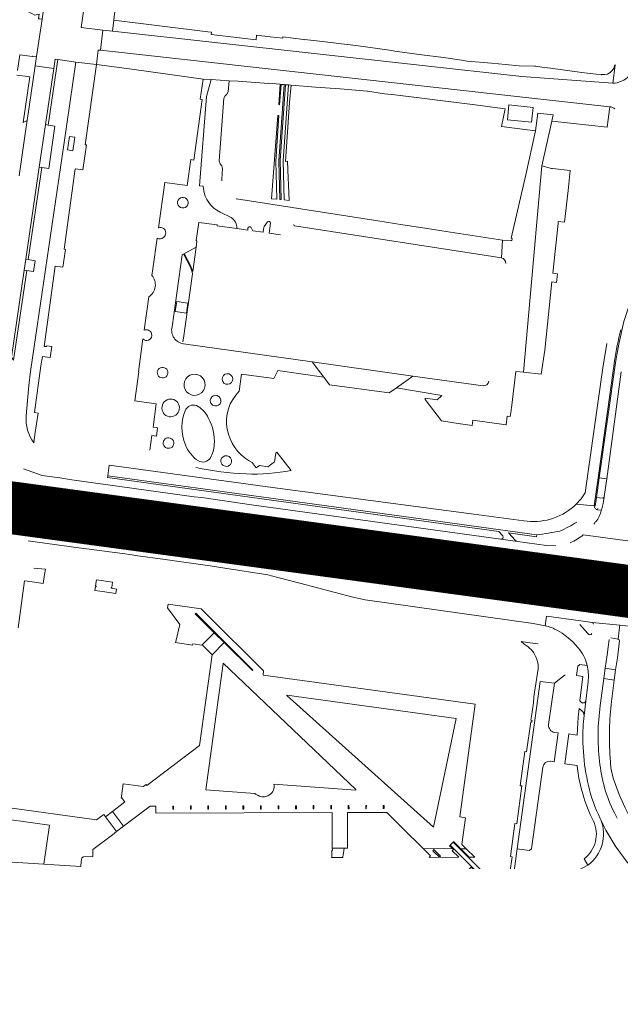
# Model space of a CAD drawing. Header units: metres. Extents: x 166325 to 190320, y 381923 to 404576.
# Tile 302 of 656: x 173780 to 173951, y 387516 to 387796. Entities that reach past the tile are written whole.
import ezdxf

# ---------------------------------------------------------------- set-up
doc = ezdxf.new("R2010")
doc.units = ezdxf.units.M
for name, color, linetype, lineweight in [('B-WE-VH-VERHARDING_ASFALT-GV', 8, 'Continuous', 18), ('B-WE-VH-VERHARDING_BETON-GV', 8, 'Continuous', 18), ('B-WE-VH-VERHARDING_BETONSTRAATSTEEN-GV', 8, 'Continuous', 18), ('B-WE-VH-VERHARDING_N-WEG', 8, 'Continuous', 18), ('B-WE-VH-VERHARDING_STRAATBAKSTEEN-GV', 8, 'Continuous', 18), ('X-XX-AL-TEKENBLAD-T50', 4, 'Continuous', 50)]:
    doc.layers.add(name, color=color, linetype=linetype, lineweight=lineweight)
doc.styles.add('NLCS-ISO-M500-T50', font='NLCS-ISO.ttf', dxfattribs={"height": 2.5})

msp = doc.modelspace()

# ---------------------------------------------------------------- linework, layer by layer
at = {"layer": 'B-WE-VH-VERHARDING_ASFALT-GV', "flags": 128}
for points in [[(173940.455, 387649.161), (173955.275, 387647.175), (173955.861, 387651.492), (173956.322, 387655.028), (173956.828, 387658.855), (173961.45, 387693.688), (173962.248, 387700.732), (173962.539, 387705.726), (173963.192, 387754.375), (173963.187, 387756.471), (173963.276, 387759.522), (173963.276, 387761.987)], [(173947.178, 387703.695), (173946.036, 387696.796), (173941.004, 387661.116)], [(173938.454, 387657.959), (173943.603, 387657.46), (173944.671, 387665.461), (173947.419, 387685.023), (173949.372, 387698.663)], [(173951.222, 387695.64), (173947.125, 387665.113), (173946.417, 387660.145), (173946.386, 387659.931), (173946.127, 387658.109), (173945.628, 387656.186)], [(173805.378, 387669.042), (173804.961, 387666.032), (173853.475, 387659.393), (173927.182, 387649.184)], [(173924.439, 387653.075), (173923.505, 387653.198), (173909.238, 387655.078), (173851.852, 387662.64), (173805.378, 387669.042)], [(173759.028, 387667.885), (173755.809, 387668.055), (173753.978, 387668.165), (173753.459, 387661.072), (173755.259, 387660.947), (173759.257, 387660.669), (173759.713, 387660.129), (173759.677, 387659.659), (173759.145, 387659.199), (173779.374, 387656.486), (173779.76, 387659.348), (173843.748, 387651.003), (173852.627, 387649.845), (173928.351, 387639.339), (173931.708, 387638.858), (173935.223, 387638.354), (173937.046, 387638.12), (173952.713, 387635.942), (174129.088, 387611.416)], [(173932.62, 387646.097), (173929.938, 387646.152), (173921.712, 387647.308), (173916.984, 387647.972), (173845.861, 387657.776), (173831.732, 387659.792), (173829.546, 387660.039), (173794.731, 387664.891), (173791.27, 387665.392), (173789.799, 387665.605), (173786.201, 387666.104), (173780.954, 387668.034)], [(173943.603, 387657.46), (173938.454, 387657.959)], [(173977.335, 387627.499), (173973.805, 387628.01), (173969.9, 387628.542), (173952.001, 387631.033), (173811.175, 387650.628), (173789.837, 387653.598), (173789.041, 387653.709), (173788.096, 387653.841), (173784.966, 387654.276), (173777.009, 387655.384)], [(173945.628, 387656.186), (173944.547, 387656.35)], [(173944.066, 387652.898), (173943.959, 387652.968), (173943.772, 387652.64), (173943.476, 387652.242)], [(173943.772, 387652.64), (173943.959, 387652.968), (173944.066, 387652.898)], [(173811.175, 387650.628), (173952.001, 387631.033), (173952.713, 387635.942), (173937.046, 387638.12)], [(173936.917, 387636.677), (173935.016, 387636.868), (173931.494, 387637.379), (173928.18, 387637.871), (173853.163, 387648.305), (173844.167, 387649.468), (173840.174, 387649.761), (173821.109, 387650.051), (173816.136, 387650.235), (173811.175, 387650.628)], [(173955.275, 387647.175), (173940.455, 387649.161)], [(173782.236, 387647.476), (173784.243, 387647.205), (173787.641, 387646.746), (173791.889, 387646.172), (173796.659, 387645.527), (173809.123, 387643.843), (173811.916, 387643.465), (173812.87, 387643.331), (173821.289, 387642.144), (173833.381, 387640.439), (173834.139, 387640.332), (173838.324, 387639.685), (173850.517, 387637.802), (173853.441, 387637.036), (173859.672, 387635.403), (173874.745, 387631.453), (173878.301, 387630.703), (173926.14, 387623.983), (173929.572, 387623.315), (173929.969, 387626.047), (173939.768, 387624.685), (173943.033, 387624.204), (173950.903, 387623.467), (173957.731, 387622.704)], [(173937.485, 387637.53), (173937.434, 387637.107)], [(173939.768, 387624.685), (173929.969, 387626.047), (173929.572, 387623.315)], [(173942.363, 387620.765), (173942.034, 387620.865), (173941.748, 387621.058), (173939.473, 387623.7)], [(173948.328, 387619.83), (173950.426, 387619.483), (173950.816, 387622.864), (173950.903, 387623.467), (173943.033, 387624.204)], [(173957.731, 387622.704), (173950.903, 387623.467), (173950.816, 387622.864), (173950.426, 387619.483)], [(173933.14, 387621.913), (173934.464, 387621.176), (173935.698, 387620.296), (173937.451, 387618.774), (173939.01, 387617.054)], [(173945.294, 387600.581), (173946.332, 387608.274), (173946.726, 387611.19), (173947.257, 387615.038), (173947.809, 387619.356)], [(173950.803, 387619.008), (173950.168, 387614.127), (173949.68, 387610.762), (173949.303, 387607.849), (173948.514, 387601.749)], [(173941.559, 387611.986), (173941.821, 387610.437), (173941.933, 387608.87), (173941.853, 387607.357), (173941.649, 387605.812), (173941.169, 387601.807), (173940.682, 387597.737), (173940.46, 387595.15), (173940.353, 387592.555), (173940.36, 387589.958), (173940.482, 387587.364)], [(173948.111, 387585.807), (173948.356, 387582.805), (173948.967, 387579.875), (173950.71, 387575.234), (173952.43, 387571.465), (173953.259, 387569.744)], [(173945.297, 387568.433), (173945.458, 387568.078)], [(173950.101, 387568.508), (173949.338, 387569.992)]]:
    msp.add_lwpolyline(points, dxfattribs=at)
at = {"layer": 'B-WE-VH-VERHARDING_ASFALT-GV'}
for points in [[(173940.236, 387659.999, -0.0392443), (173938.454, 387657.959)], [(173941.004, 387661.116, -0.0196429), (173940.236, 387659.999)], [(173938.454, 387657.959, -0.2232513), (173924.439, 387653.075)], [(173944.547, 387656.35, -0.4229605), (173943.603, 387657.46)], [(173945.628, 387656.186, -0.0955608), (173944.066, 387652.898)], [(173933.805, 387650.282, 0.0408345), (173938.627, 387652.855)], [(173927.182, 387649.184, 0.009918), (173933.805, 387650.282)], [(173940.455, 387649.161, -0.0637148), (173936.754, 387646.943)], [(173943.033, 387624.204, -0.3274143), (173943.324, 387623.725)], [(173929.572, 387623.315, -0.0901965), (173933.14, 387621.913)], [(173942.916, 387621.098, -0.3965561), (173942.363, 387620.765)], [(173950.426, 387619.483, -0.3295301), (173950.803, 387619.008)], [(173939.01, 387617.054, -0.1256601), (173941.559, 387611.986)], [(173948.514, 387601.749, 0.0477909), (173948.111, 387585.807)], [(173945.092, 387584.732, -0.0640803), (173945.294, 387600.581)], [(173940.482, 387587.364, 0.0409377), (173941.937, 387577.815)], [(173949.338, 387569.992, -0.0937317), (173945.092, 387584.732)]]:
    msp.add_lwpolyline(points, format="xyb", dxfattribs=at)
at = {"layer": 'B-WE-VH-VERHARDING_ASFALT-GV', "flags": 128}
msp.add_lwpolyline([(173779.374, 387656.486), (173785.133, 387655.684), (173788.299, 387655.242), (173790.012, 387655.004), (173809.448, 387652.295), (173813.418, 387651.897), (173817.402, 387651.665), (173837.689, 387651.305), (173843.748, 387651.003), (173779.76, 387659.348)], close=True, dxfattribs=at)
at = {"layer": 'B-WE-VH-VERHARDING_BETON-GV', "flags": 128}
for points in [[(173806.324, 387635.728), (173801.749, 387636.355), (173801.675, 387635.888), (173801.47, 387634.588), (173801.692, 387634.557), (173801.653, 387634.358), (173801.399, 387634.393), (173801.262, 387633.323), (173803.407, 387633.049), (173807.225, 387632.523), (173807.381, 387633.767), (173805.885, 387633.996), (173805.91, 387634.203), (173806.13, 387634.171)], [(173806.244, 387570.418), (173804.265, 387568.919), (173807.428, 387564.674), (173809.432, 387566.195)], [(173872.226, 387559.311), (173872.33, 387559.953), (173868.938, 387559.976), (173868.94, 387559.309), (173868.775, 387559.309), (173868.76, 387557.545), (173868.711, 387557.315), (173871.89, 387557.289), (173871.946, 387557.576), (173872.006, 387557.946)]]:
    msp.add_lwpolyline(points, close=True, dxfattribs=at)
at = {"layer": 'B-WE-VH-VERHARDING_BETONSTRAATSTEEN-GV', "flags": 128}
for points in [[(173837.407, 387750.015), (173837.442, 387750.507), (173837.659, 387753.506), (173837.416, 387754.259), (173836.968, 387754.834), (173836.71, 387755.576), (173838.047, 387773.545), (173838.372, 387774.256), (173838.904, 387774.7), (173839.248, 387775.361), (173839.508, 387778.498), (173834.451, 387778.841), (173833.096, 387773.999), (173831.107, 387748.591), (173832.158, 387748.486), (173832.224, 387747.746)], [(173928.607, 387754.295), (173931.476, 387767.037), (173931.877, 387768.817), (173927.483, 387769.318), (173926.818, 387764.265), (173924.041, 387751.762), (173919.887, 387733.668), (173920.197, 387733.608), (173920.187, 387733.451)], [(173911.913, 387691.613), (173891.837, 387694.42), (173887.2, 387691.101), (173900.145, 387688.839), (173898.777, 387687.69), (173895.417, 387688.165), (173895.357, 387687.74), (173900.009, 387681.621), (173905.36, 387680.812), (173905.458, 387680.797), (173908.781, 387680.294), (173908.997, 387681.85), (173918.438, 387680.539), (173918.772, 387682.96), (173919.622, 387682.887), (173919.872, 387684.647), (173919.925, 387685.013), (173919.972, 387685.346), (173921.272, 387695.694), (173923.393, 387695.482), (173928.607, 387754.295)], [(173889.006, 387737.501), (173881.901, 387738.597), (173841.616, 387744.845), (173841.58, 387744.852), (173841.544, 387744.859)], [(173836.947, 387741.095), (173840.112, 387739.598)], [(173841.729, 387736.428), (173842.389, 387736.336), (173844.822, 387735.995), (173844.888, 387736.521)], [(173845.761, 387736.705), (173846.318, 387735.785), (173849.181, 387735.384), (173849.31, 387736.274), (173849.547, 387737.03), (173849.952, 387737.711), (173850.471, 387738.344)], [(173851.296, 387737.942), (173850.962, 387735.135), (173854.199, 387734.682)], [(173858.155, 387737.155), (173917.108, 387728.079), (173917.437, 387733.116), (173900.124, 387735.786), (173895.366, 387736.52), (173889.006, 387737.501)], [(173919.838, 387732.929), (173917.437, 387733.116), (173917.108, 387728.079)], [(173829.141, 387724.156), (173830.115, 387731.152), (173826.121, 387728.985), (173823.247, 387708.398)], [(173828.439, 387725.606), (173826.651, 387729.074), (173826.822, 387729.175), (173828.452, 387726.069)], [(173826.337, 387704.147), (173826.507, 387705.247), (173829.05, 387723.503)], [(173943.881, 387657.409), (173944.208, 387659.817), (173944.975, 387665.449), (173949.714, 387698.838), (173950.546, 387703.526), (173952.047, 387709.995), (173953.425, 387714.207)], [(173949.372, 387698.663), (173947.419, 387685.023), (173944.671, 387665.461), (173943.603, 387657.46)], [(173804.961, 387666.032), (173804.892, 387665.533), (173854.357, 387658.697), (173916.346, 387650.138), (173917.308, 387649.101), (173917.514, 387648.879)], [(173916.984, 387647.972), (173921.712, 387647.308), (173921.031, 387647.661), (173920.087, 387648.716), (173919.163, 387649.749), (173927.082, 387648.656), (173927.182, 387649.184), (173853.475, 387659.393), (173804.961, 387666.032)], [(173947.125, 387665.113), (173944.975, 387665.449), (173944.208, 387659.817), (173945.932, 387659.634)], [(173946.386, 387659.931), (173946.417, 387660.145), (173947.125, 387665.113)], [(173944.547, 387656.35), (173944.615, 387656.713)], [(173781.224, 387636.104), (173783.379, 387635.807), (173786.574, 387635.367), (173786.945, 387637.95), (173787.159, 387639.436), (173783.859, 387639.756)], [(173779.39, 387622.755), (173781.224, 387636.104)], [(173927.633, 387618.131), (173924.585, 387618.554), (173922.764, 387618.807), (173923.593, 387618.026)], [(173941.559, 387611.986), (173939.463, 387612.272), (173938.922, 387611.835), (173938.56, 387609.096), (173940.366, 387608.849), (173939.429, 387601.945), (173940.086, 387601.395)], [(173927.553, 387611.084), (173926.724, 387605.525), (173926.648, 387605.015), (173926.408, 387603.09), (173926.345, 387602.584), (173926.133, 387600.645), (173926.065, 387600.139), (173925.796, 387598.164), (173925.55, 387596.382), (173925.897, 387596.334), (173925.836, 387595.888), (173925.489, 387595.936), (173924.312, 387587.401), (173923.794, 387587.473), (173922.448, 387577.757), (173922.972, 387577.681), (173921.487, 387566.911), (173920.937, 387566.983), (173919.686, 387557.629), (173920.196, 387557.547), (173919.56, 387552.933), (173919.122, 387549.757), (173918.887, 387548.052), (173919.885, 387546.982), (173921.358, 387557.674), (173921.374, 387557.787), (173921.651, 387559.808), (173928.192, 387607.456)], [(173941.169, 387601.807), (173941.649, 387605.812), (173941.853, 387607.357), (173941.933, 387608.87), (173941.821, 387610.437), (173941.559, 387611.986)], [(173930.584, 387595.169), (173932.216, 387606.953), (173928.192, 387607.456), (173921.651, 387559.808), (173925.159, 387559.332), (173925.73, 387559.738), (173928.953, 387583.072)], [(173928.192, 387607.456), (173932.216, 387606.953), (173934.531, 387608.716), (173935.282, 387609.288)], [(173940.206, 387598.921), (173939.256, 387599.716), (173938.972, 387597.294), (173938.719, 387592.195), (173936.342, 387592.508), (173935.164, 387583.975), (173938.697, 387583.519)], [(173940.482, 387587.364), (173940.36, 387589.958), (173940.353, 387592.555), (173940.46, 387595.15), (173940.682, 387597.737)], [(173931.11, 387584.708), (173931.181, 387584.698), (173932.178, 387584.564), (173933.296, 387592.801), (173932.316, 387592.917)], [(173770.474, 387568.968), (173788.297, 387566.525), (173786.709, 387555.399), (173789.707, 387555.214), (173797.243, 387554.751), (173797.358, 387556.136), (173797.523, 387557.227), (173797.58, 387557.217), (173798.034, 387557.545), (173800.728, 387557.562), (173800.705, 387559.268), (173800.7, 387559.57), (173806.263, 387563.789), (173807.428, 387564.674), (173804.265, 387568.919), (173804.076, 387569.173), (173803.786, 387569.573), (173801.708, 387568.006), (173775.568, 387571.607)], [(173940.668, 387556.919), (173941.774, 387555.154)], [(173941.774, 387555.154), (173922.835, 387544.994), (173922.084, 387544.593), (173921.026, 387544.028), (173920.188, 387543.581), (173923.271, 387538.149), (173923.374, 387538.595), (173923.907, 387538.881), (173924.969, 387539.451), (173930.988, 387542.683), (173935.652, 387545.186), (173947.596, 387551.598)], [(173895.644, 387548.171), (173894.234, 387548.168), (173884.745, 387548.149), (173883.245, 387548.146), (173873.764, 387548.127), (173872.042, 387548.124), (173871.937, 387548.124), (173868.914, 387548.118), (173868.82, 387548.117), (173866.983, 387548.113), (173854.634, 387548.089), (173852.712, 387548.085), (173840.378, 387548.062), (173838.991, 387548.059), (173837.641, 387548.056), (173835.503, 387548.126), (173829.485, 387548.502), (173827.799, 387548.607), (173816.766, 387549.296), (173809.482, 387549.751), (173786.112, 387551.211), (173786.06, 387550.848), (173785.347, 387545.852), (173785.297, 387545.504), (173793.088, 387545.019), (173804.516, 387544.304), (173812.686, 387543.8), (173816.627, 387543.555), (173821.2, 387543.271), (173827.565, 387542.875), (173828.337, 387542.827), (173828.314, 387542.571), (173829.604, 387542.486), (173829.704, 387542.479), (173830.664, 387542.415), (173832.446, 387542.297), (173833.408, 387542.233), (173835.175, 387542.116), (173836.128, 387542.053), (173836.356, 387542.038), (173837.898, 387542.043), (173838.833, 387542.046), (173838.884, 387542.046), (173840.598, 387542.051), (173840.647, 387542.051), (173841.676, 387542.054), (173843.46, 387542.06), (173844.399, 387542.062), (173846.18, 387542.068), (173847.134, 387542.071), (173848.929, 387542.076), (173849.857, 387542.079), (173851.65, 387542.084), (173852.589, 387542.087), (173852.64, 387542.087), (173854.765, 387542.094), (173854.815, 387542.094), (173855.774, 387542.097), (173857.565, 387542.102), (173858.507, 387542.105), (173860.304, 387542.111), (173861.241, 387542.114), (173863.024, 387542.119), (173863.986, 387542.122), (173865.782, 387542.127), (173866.74, 387542.13), (173866.841, 387542.131), (173868.937, 387542.137), (173871.955, 387542.146), (173873.83, 387542.152), (173873.929, 387542.152), (173874.978, 387542.155), (173876.766, 387542.161), (173877.705, 387542.164), (173879.499, 387542.169), (173880.446, 387542.172), (173882.235, 387542.177), (173883.181, 387542.18), (173883.282, 387542.181), (173884.777, 387542.185), (173884.877, 387542.185), (173885.924, 387542.188), (173887.706, 387542.194), (173888.642, 387542.197), (173890.42, 387542.202), (173891.362, 387542.205), (173893.156, 387542.21), (173894.188, 387542.214), (173894.228, 387542.482), (173895.255, 387542.471), (173895.889, 387542.368), (173896.385, 387542.287), (173897.494, 387541.828), (173902.292, 387539.118)], [(173947.596, 387551.598), (173948.545, 387552.107)], [(173812.686, 387543.8), (173804.516, 387544.304), (173804.301, 387540.61), (173792.833, 387540.626), (173793.088, 387545.019), (173785.297, 387545.504), (173785.249, 387545.164), (173775.325, 387545.817), (173777.735, 387534.315), (173778.448, 387530.915), (173775.711, 387530.337), (173774.788, 387534.734), (173772.445, 387545.892), (173765.691, 387546.428), (173761.815, 387546.879), (173760.425, 387536.733), (173760.113, 387534.455)], [(173903.949, 387544.702), (173901.385, 387546.265), (173900.707, 387546.678)], [(173749.241, 387523.282), (173753.267, 387523.27), (173812.261, 387523.138), (173812.258, 387536.921), (173812.686, 387543.8)], [(173834.562, 387512.891), (173834.61, 387517.103), (173826.584, 387517.124), (173826.584, 387517.476), (173822.458, 387517.481), (173822.456, 387517.131), (173816.806, 387517.15), (173816.224, 387517.789), (173816.261, 387527.453), (173816.639, 387527.417), (173816.613, 387528.449), (173816.254, 387528.452), (173816.278, 387539.221), (173816.623, 387539.226), (173816.627, 387543.555), (173812.686, 387543.8), (173812.258, 387536.921), (173812.261, 387523.138), (173812.263, 387514.398)], [(173910.447, 387535.701), (173910.422, 387535.708), (173910.397, 387535.716), (173910.315, 387531.196), (173909.164, 387531.2), (173908.02, 387531.203), (173908.02, 387531.156), (173906.917, 387531.154), (173905.123, 387531.15), (173904.197, 387531.148), (173902.393, 387531.145), (173901.44, 387531.143), (173899.665, 387531.139), (173898.72, 387531.137), (173896.922, 387531.133), (173895.842, 387531.182), (173894.212, 387531.178), (173893.199, 387531.184), (173891.402, 387531.195), (173890.451, 387531.201), (173888.657, 387531.213), (173887.704, 387531.218), (173885.932, 387531.229), (173884.87, 387531.236), (173883.288, 387531.246), (173883.187, 387531.247), (173882.252, 387531.252), (173880.467, 387531.263), (173879.521, 387531.269), (173877.73, 387531.28), (173876.779, 387531.286), (173874.979, 387531.298), (173873.933, 387531.304), (173873.269, 387531.3), (173871.935, 387532.528), (173871.934, 387532.391), (173871.92, 387525.709), (173868.905, 387525.727), (173868.917, 387532.132), (173868.918, 387532.529), (173866.931, 387532.535), (173866.83, 387532.535), (173865.781, 387532.538), (173863.991, 387532.543), (173863.044, 387532.546), (173861.235, 387532.551), (173860.294, 387532.554), (173858.508, 387532.559), (173857.558, 387532.562), (173855.772, 387532.567), (173854.774, 387532.57), (173852.679, 387532.576), (173851.666, 387532.579), (173849.88, 387532.584), (173848.935, 387532.587), (173847.131, 387532.592), (173846.189, 387532.595), (173844.429, 387532.627), (173843.47, 387532.644), (173841.602, 387532.678), (173840.588, 387532.697), (173838.892, 387532.695), (173837.902, 387532.707), (173836.092, 387532.73), (173835.171, 387532.741), (173833.364, 387532.763), (173832.496, 387532.774), (173830.616, 387532.797), (173829.664, 387532.809), (173829.565, 387532.81), (173827.58, 387532.847), (173827.565, 387542.875), (173821.2, 387543.271), (173821.204, 387542.306), (173821.214, 387539.855), (173821.199, 387539.347), (173821.175, 387536.847), (173821.179, 387536.171), (173821.178, 387534.371), (173821.188, 387533.171), (173821.216, 387531.372), (173821.175, 387530.632), (173821.159, 387528.832), (173821.13, 387527.113), (173821.137, 387525.313), (173821.156, 387524.595), (173821.127, 387522.795), (173821.166, 387522.164), (173821.136, 387520.365), (173821.171, 387519.705), (173821.141, 387517.905), (173821.14, 387517.489), (173822.458, 387517.481), (173826.584, 387517.476), (173827.56, 387517.472), (173827.564, 387526.582), (173828.008, 387526.582), (173830.026, 387526.581), (173833.548, 387526.604), (173840.143, 387526.576), (173841.183, 387526.572), (173841.147, 387522.837), (173840.287, 387520.934), (173840.28, 387512.872)], [(173922.221, 387533.788), (173917.447, 387542.199), (173916.21, 387541.601), (173915.772, 387541.482), (173910.447, 387535.701)], [(173910.397, 387535.716), (173910.422, 387535.708), (173910.447, 387535.701), (173915.772, 387541.482)], [(173875.681, 387525.237), (173883.346, 387525.213), (173883.813, 387525.212), (173885.913, 387525.214), (173889.42, 387525.189), (173891.52, 387525.172), (173903.02, 387525.166), (173904.66, 387525.162), (173904.648, 387524.114), (173909.321, 387524.081), (173909.318, 387520.496), (173917.58, 387520.494), (173917.648, 387520.398), (173920.907, 387522.674), (173916.057, 387528.742), (173913.769, 387531.947), (173911.757, 387534.972)], [(173911.757, 387534.972), (173913.769, 387531.947), (173916.057, 387528.742), (173920.907, 387522.674)], [(173949.203, 387503.696), (173943.304, 387505.866), (173943.962, 387507.622), (173945.676, 387509.449), (173945.581, 387509.537), (173941.368, 387513.445), (173937.881, 387517.427), (173934.901, 387521.765), (173932.463, 387526.462), (173930.62, 387531.411), (173929.951, 387534.32), (173928.101, 387533.926), (173928.859, 387530.839), (173930.874, 387525.185), (173933.396, 387520.438), (173933.361, 387520.414), (173933.624, 387519.791)], [(173924.529, 387526.178), (173922.431, 387528.761), (173922.035, 387529.248)], [(173846.615, 387507.806), (173846.667, 387520.758), (173845.939, 387520.747), (173845.977, 387526.541), (173846.499, 387526.529), (173857.113, 387526.476), (173859.679, 387526.465), (173863.677, 387526.448)], [(173865.71, 387524.37), (173865.749, 387521.756), (173866.143, 387521.752), (173866.136, 387520.792), (173866.065, 387507.741), (173866.046, 387507.528), (173868.476, 387507.492), (173868.478, 387507.737), (173868.586, 387520.754), (173868.586, 387520.806)], [(173937.818, 387493.345), (173937.067, 387495.621), (173936.517, 387497.873), (173934.892, 387504.375), (173933.114, 387510.837), (173931.567, 387515.787), (173929.659, 387520.609), (173927.221, 387524.928), (173925.996, 387524.251)], [(173870.429, 387520.824), (173870.428, 387520.725), (173870.37, 387507.722), (173870.325, 387507.472), (173872.744, 387507.439), (173872.773, 387507.724), (173872.82, 387520.688), (173872.818, 387521.715), (173872.998, 387521.731), (173873.019, 387521.945)], [(173935.044, 387515.79), (173936.105, 387516.5), (173939.986, 387512.061), (173940.935, 387511.227), (173942.541, 387509.818), (173939.623, 387498.219)]]:
    msp.add_lwpolyline(points, dxfattribs=at)
for points in [[(173854.317, 387777.487), (173854.083, 387777.563), (173853.66, 387771.711), (173853.919, 387771.686)], [(173855.567, 387777.398), (173855.236, 387777.422), (173853.714, 387755.598), (173853.995, 387744.69), (173854.339, 387744.654), (173854.07, 387755.765)], [(173856.754, 387772.299), (173857.169, 387777.282), (173856.46, 387777.333), (173854.966, 387755.695), (173855.249, 387744.558), (173856.641, 387744.378), (173856.436, 387748.924), (173856.359, 387750.762), (173856.136, 387755.582), (173855.617, 387755.559)], [(173853.707, 387768.592), (173853.441, 387768.609), (173851.619, 387744.875), (173853.085, 387744.785), (173852.82, 387755.645)], [(173931.389, 387753.537), (173928.607, 387754.295), (173923.393, 387695.482), (173928.492, 387694.972), (173929.455, 387701.789), (173931.533, 387721.225), (173932.813, 387721.067), (173933.139, 387723.574), (173931.786, 387723.718), (173933.284, 387737.835), (173933.344, 387738.405), (173935.134, 387738.215), (173936.114, 387747.292), (173936.727, 387752.971), (173931.694, 387753.505), (173931.595, 387753.515)], [(173827.728, 387715.171), (173827.335, 387712.349), (173824.171, 387712.807), (173824.579, 387715.628)], [(173891.837, 387694.42), (173863.161, 387698.429), (173866.475, 387694.075), (173868.12, 387691.914), (173885.129, 387689.618), (173887.2, 387691.101)], [(173949.68, 387610.762), (173946.726, 387611.19), (173946.332, 387608.274), (173949.303, 387607.849)], [(173788.297, 387566.525), (173770.474, 387568.968), (173773.142, 387556.234), (173786.709, 387555.399)], [(173786.276, 387552.358), (173773.785, 387553.167), (173773.974, 387552.262), (173786.153, 387551.5), (173786.237, 387552.087), (173789.23, 387551.9), (173789.276, 387552.217)], [(173789.23, 387551.9), (173786.237, 387552.087), (173786.153, 387551.5), (173786.112, 387551.211), (173809.482, 387549.751), (173809.516, 387550.636)], [(173821.216, 387531.372), (173821.188, 387533.171), (173821.178, 387534.371), (173821.179, 387536.171), (173821.175, 387536.847), (173821.199, 387539.347), (173821.214, 387539.855), (173821.204, 387542.306), (173821.2, 387543.271), (173816.627, 387543.555), (173816.623, 387539.226), (173816.613, 387528.449), (173816.639, 387527.417), (173816.572, 387517.916), (173816.954, 387517.513), (173821.14, 387517.489), (173821.141, 387517.905), (173821.171, 387519.705), (173821.136, 387520.365), (173821.166, 387522.164), (173821.127, 387522.795), (173821.156, 387524.595), (173821.137, 387525.313), (173821.13, 387527.113), (173821.159, 387528.832), (173821.175, 387530.632)], [(173838.884, 387542.046), (173838.833, 387542.046), (173837.898, 387542.043), (173836.356, 387542.038), (173836.128, 387542.053), (173835.175, 387542.116), (173833.408, 387542.233), (173832.446, 387542.297), (173830.664, 387542.415), (173829.704, 387542.479), (173829.604, 387542.486), (173829.583, 387537.291), (173838.889, 387537.291), (173838.887, 387539.853)], [(173883.282, 387542.181), (173883.181, 387542.18), (173882.235, 387542.177), (173880.446, 387542.172), (173879.499, 387542.169), (173877.705, 387542.164), (173876.766, 387542.161), (173874.978, 387542.155), (173873.929, 387542.152), (173873.83, 387542.152), (173873.883, 387536.573), (173883.184, 387536.573), (173883.285, 387536.573)], [(173894.228, 387542.482), (173894.188, 387542.214), (173893.156, 387542.21), (173891.362, 387542.205), (173890.42, 387542.202), (173888.642, 387542.197), (173887.706, 387542.194), (173885.924, 387542.188), (173884.877, 387542.185), (173884.777, 387542.185), (173884.825, 387536.573), (173894.22, 387536.573), (173894.228, 387542.214)], [(173852.64, 387542.087), (173852.589, 387542.087), (173851.65, 387542.084), (173849.857, 387542.079), (173848.929, 387542.076), (173847.134, 387542.071), (173846.18, 387542.068), (173844.399, 387542.062), (173843.46, 387542.06), (173841.676, 387542.054), (173840.647, 387542.051), (173840.598, 387542.051), (173840.587, 387539.874), (173840.587, 387537.291), (173852.66, 387537.291)], [(173866.841, 387542.131), (173866.74, 387542.13), (173865.782, 387542.127), (173863.986, 387542.122), (173863.024, 387542.119), (173861.241, 387542.114), (173860.304, 387542.111), (173858.507, 387542.105), (173857.565, 387542.102), (173855.774, 387542.097), (173854.815, 387542.094), (173854.765, 387542.094), (173854.77, 387537.291), (173866.785, 387537.291), (173866.886, 387537.291)], [(173838.889, 387537.291), (173829.583, 387537.291), (173829.565, 387532.81), (173829.664, 387532.809), (173830.616, 387532.797), (173832.496, 387532.774), (173833.364, 387532.763), (173835.171, 387532.741), (173836.092, 387532.73), (173837.902, 387532.707), (173838.892, 387532.695)], [(173852.66, 387537.291), (173840.587, 387537.291), (173840.588, 387532.697), (173841.602, 387532.678), (173843.47, 387532.644), (173844.429, 387532.627), (173846.189, 387532.595), (173847.131, 387532.592), (173848.935, 387532.587), (173849.88, 387532.584), (173851.666, 387532.579), (173852.679, 387532.576)], [(173866.886, 387537.291), (173866.785, 387537.291), (173854.77, 387537.291), (173854.774, 387532.57), (173855.772, 387532.567), (173857.558, 387532.562), (173858.508, 387532.559), (173860.294, 387532.554), (173861.235, 387532.551), (173863.044, 387532.546), (173863.991, 387532.543), (173865.781, 387532.538), (173866.83, 387532.535), (173866.931, 387532.535)], [(173883.285, 387536.573), (173883.184, 387536.573), (173873.883, 387536.573), (173873.933, 387531.304), (173874.979, 387531.298), (173876.779, 387531.286), (173877.73, 387531.28), (173879.521, 387531.269), (173880.467, 387531.263), (173882.252, 387531.252), (173883.187, 387531.247), (173883.288, 387531.246)], [(173894.22, 387536.573), (173884.825, 387536.573), (173884.87, 387531.236), (173885.932, 387531.229), (173887.704, 387531.218), (173888.657, 387531.213), (173890.451, 387531.201), (173891.402, 387531.195), (173893.199, 387531.184), (173894.212, 387531.178)], [(173895.872, 387535.805), (173895.827, 387535.805), (173895.842, 387531.182), (173896.922, 387531.133), (173898.72, 387531.137), (173899.665, 387531.139), (173901.44, 387531.143), (173902.393, 387531.145), (173904.197, 387531.148), (173905.123, 387531.15), (173906.917, 387531.154), (173908.02, 387531.156), (173908.02, 387531.203), (173907.993, 387535.825)], [(173840.143, 387526.576), (173833.548, 387526.604), (173830.026, 387526.581), (173829.99, 387522.093), (173828.012, 387522.101), (173828.008, 387526.582), (173827.564, 387526.582), (173827.56, 387517.472), (173832.5, 387517.458), (173832.536, 387521.439), (173833.029, 387521.968), (173834.124, 387521.953), (173834.63, 387521.431), (173834.614, 387517.451), (173834.61, 387517.103), (173834.562, 387512.891), (173836.889, 387512.882), (173838.341, 387512.877), (173840.28, 387512.872), (173840.287, 387520.934), (173841.147, 387522.837), (173841.183, 387526.572)], [(173859.658, 387524.291), (173859.679, 387526.465), (173857.113, 387526.476), (173846.499, 387526.529), (173845.977, 387526.541), (173845.939, 387520.747), (173846.667, 387520.758), (173859.634, 387520.709)], [(173904.648, 387524.114), (173904.66, 387525.162), (173903.02, 387525.166), (173891.52, 387525.172), (173889.42, 387525.189), (173885.913, 387525.214), (173883.813, 387525.212), (173883.346, 387525.213), (173883.384, 387520.611), (173883.818, 387520.612), (173885.918, 387520.614), (173889.382, 387520.597), (173891.482, 387520.58), (173900.532, 387520.534), (173903.515, 387520.511), (173904.607, 387520.506)]]:
    msp.add_lwpolyline(points, close=True, dxfattribs=at)
at = {"layer": 'B-WE-VH-VERHARDING_BETONSTRAATSTEEN-GV'}
for points in [[(173850.471, 387738.344, -0.6856808), (173851.296, 387737.942)], [(173844.888, 387736.521, -0.6899809), (173845.761, 387736.705)], [(173857.794, 387737.455, -0.3434262), (173858.155, 387737.155)], [(173920.187, 387733.451, -0.4505063), (173919.838, 387732.929)], [(173917.108, 387728.079, -0.3656404), (173918.347, 387726.474)], [(173829.05, 387723.503, 0.0737), (173828.439, 387725.606)], [(173828.452, 387726.069, -0.0370192), (173829.141, 387724.156)], [(173823.247, 387708.398, 0.4453455), (173826.561, 387703.598)], [(173951.124, 387707.599, 0.02438), (173949.372, 387698.663)], [(173913.559, 387692.936, -0.3917316), (173911.913, 387691.613)], [(173945.932, 387659.634, 0.3228344), (173946.386, 387659.931)], [(173917.514, 387648.879, -0.6183916), (173916.984, 387647.972)], [(173923.593, 387618.026, -0.1669507), (173926.943, 387614.476)], [(173926.943, 387614.476, -0.1285168), (173927.553, 387611.084)], [(173940.086, 387601.395, 0.4313218), (173941.169, 387601.807)], [(173940.682, 387597.737, 0.217728), (173940.206, 387598.921)], [(173932.316, 387592.917, -0.410164), (173930.584, 387595.169)], [(173928.953, 387583.072, -0.4015469), (173931.11, 387584.708)], [(173938.697, 387583.519, 0.0906683), (173943.34, 387567.692)], [(173945.297, 387568.433, -0.0619654), (173941.937, 387577.815)], [(173943.34, 387567.692, -0.3575952), (173940.668, 387556.919)], [(173945.458, 387568.078, -0.3401699), (173941.774, 387555.154)], [(173955.25, 387553.431, -0.0804177), (173945.458, 387568.078)], [(173948.545, 387552.107, -0.0097431), (173948.973, 387552.265)], [(173900.707, 387546.678, 0.11381), (173895.644, 387548.171)], [(173783.678, 387534.081, -0.9075517), (173785.07, 387543.914)], [(173785.07, 387543.914, -1.0598624), (173784.159, 387533.989)], [(173915.772, 387541.482, -0.1886081), (173903.949, 387544.702)], [(173782.144, 387538.775, -0.9992114), (173787.216, 387538.775)], [(173787.216, 387538.775, -1), (173782.144, 387538.775)], [(173902.292, 387539.118, 0.0478519), (173909.253, 387536.072)], [(173784.159, 387533.989, -0.0332409), (173783.678, 387534.081)], [(173909.253, 387536.072, 0.0084655), (173910.397, 387535.716)], [(173910.447, 387535.701, -0.2166349), (173911.757, 387534.972)], [(173921.102, 387533.324, -0.7383154), (173922.221, 387533.788)], [(173922.035, 387529.248, -0.2018765), (173921.102, 387533.324)], [(173925.996, 387524.251, 0.0136504), (173924.529, 387526.178)], [(173920.907, 387522.674, -0.117037), (173927.917, 387507.693)], [(173931.864, 387512.118, 0.0847628), (173925.996, 387524.251)], [(173868.586, 387520.806, -0.3292602), (173869.318, 387521.547)], [(173869.708, 387521.559, -0.3928605), (173870.429, 387520.824)]]:
    msp.add_lwpolyline(points, format="xyb", dxfattribs=at)
at = {"layer": 'B-WE-VH-VERHARDING_STRAATBAKSTEEN-GV', "flags": 128}
for points in [[(173799.1, 387805.687), (173795.898, 387806.215), (173793.517, 387806.525), (173794.082, 387810.407), (173788.747, 387811.226), (173788.421, 387811.276), (173786.209, 387796.081), (173784.657, 387785.419), (173784.269, 387782.783), (173789.533, 387782.007), (173789.926, 387784.685), (173790.709, 387784.583), (173792.669, 387784.324), (173795.871, 387783.851), (173801.691, 387783.16), (173802.21, 387787.266), (173802.875, 387787.193), (173803.506, 387792.959), (173797.349, 387793.641)], [(173875.59, 387788.521), (173871.514, 387789.027), (173866.153, 387789.671), (173860.98, 387790.293), (173860.968, 387790.194), (173860.69, 387790.227), (173854.823, 387791.03), (173854.785, 387790.645), (173851.199, 387791), (173847.343, 387791.453), (173847.192, 387790.17), (173840.822, 387790.918), (173834.453, 387791.665), (173834.532, 387792.334), (173833.458, 387792.46), (173806.669, 387795.733), (173806.322, 387792.647), (173922.945, 387779.711), (173948.912, 387777.783), (173949.59, 387782.988), (173949.416, 387783.023), (173949.165, 387782.135), (173948.722, 387781.409), (173948.093, 387780.83), (173947.338, 387780.439), (173946.499, 387780.281), (173945.607, 387780.311), (173945.587, 387780.162), (173944.176, 387780.349), (173942.491, 387780.573), (173941.688, 387780.679), (173940.005, 387780.903), (173931.099, 387782.084), (173929.433, 387782.305), (173928.604, 387782.415), (173926.927, 387782.638), (173926.678, 387782.671), (173922.216, 387782.767), (173918.26, 387783.133), (173916.296, 387783.315), (173914.305, 387783.499), (173907.335, 387784.143), (173906.4, 387784.326), (173900.603, 387785.095), (173894.425, 387785.914), (173886.715, 387786.937), (173885.838, 387787.086), (173885.205, 387787.193)], [(173802.875, 387787.193), (173802.21, 387787.266), (173801.691, 387783.16), (173811.828, 387781.776), (173821.966, 387780.391), (173832.104, 387779.006), (173834.451, 387778.841), (173839.508, 387778.498), (173842.091, 387778.353), (173850.75, 387777.704), (173850.754, 387777.812), (173854.083, 387777.563), (173854.317, 387777.487), (173855.236, 387777.422), (173855.567, 387777.398), (173856.46, 387777.333), (173857.169, 387777.282), (173864.171, 387776.73), (173871.202, 387776.175), (173878.9, 387775.568), (173878.999, 387775.552), (173883.783, 387774.79), (173886.788, 387774.525), (173893.654, 387773.656), (173900.462, 387772.794), (173905.798, 387772.119), (173908.851, 387771.725), (173918.232, 387770.488), (173917.161, 387765.504), (173926.818, 387764.265), (173927.483, 387769.318), (173931.877, 387768.817), (173931.476, 387767.037), (173935.064, 387766.628), (173936.83, 387766.456), (173947.31, 387765.313), (173948.005, 387771.127)], [(173790.709, 387784.583), (173789.926, 387784.685), (173789.533, 387782.007), (173787.184, 387766.023), (173787.934, 387765.897)], [(173925.699, 387766.686), (173918.843, 387767.407), (173919.202, 387771.647), (173926.139, 387770.874)], [(173789.892, 387765.624), (173787.934, 387765.897), (173787.184, 387766.023), (173785.408, 387753.932), (173786.168, 387753.837), (173788.141, 387753.553)], [(173793.492, 387758.809), (173794.068, 387762.651), (173795.583, 387762.42), (173794.978, 387758.565)], [(173786.168, 387753.837), (173785.408, 387753.932), (173781.558, 387727.723), (173782.248, 387727.612)], [(173784.279, 387727.279), (173782.248, 387727.612), (173781.558, 387727.723), (173781.094, 387724.565), (173781.85, 387724.447), (173781.853, 387724.467), (173783.818, 387724.161)], [(173781.85, 387724.447), (173781.094, 387724.565), (173777.461, 387699.834), (173778.11, 387698.923)], [(173909.673, 387600.947), (173849.201, 387609.28), (173849.365, 387610.489), (173833.119, 387626.628), (173831.603, 387628.161), (173822.104, 387629.473), (173821.915, 387628.418), (173825.489, 387623.686), (173824.304, 387618.834), (173824.269, 387618.511), (173829.132, 387617.807), (173829.179, 387618.136), (173831.781, 387617.772), (173831.865, 387617.841), (173835.303, 387621.322), (173829.853, 387626.73), (173829.995, 387626.909), (173846.323, 387610.698), (173846.166, 387610.542), (173838.107, 387618.539), (173834.661, 387615.067), (173831.099, 387589.184), (173816.034, 387577.822), (173815.842, 387578.082), (173815.521, 387577.859), (173815.047, 387577.492), (173809.328, 387578.307), (173808.874, 387574.818), (173808.792, 387574.186), (173808.982, 387574.3), (173809.655, 387573.398), (173809.843, 387573.146), (173806.244, 387570.418), (173809.432, 387566.195), (173816.977, 387571.922), (173818.659, 387571.934), (173818.664, 387571.275), (173818.673, 387569.97), (173868.91, 387570.088), (173868.938, 387559.976), (173872.33, 387559.953), (173873.269, 387559.948), (173873.251, 387570.112), (173884.489, 387570.113), (173888.854, 387565.77), (173894.903, 387559.752), (173903.193, 387559.837), (173902.348, 387560.668), (173902.528, 387560.776), (173903.338, 387561.668), (173903.482, 387561.832), (173905.078, 387560.247), (173905.509, 387559.819), (173907.077, 387559.808), (173905.853, 387561.028), (173906.862, 387568.63), (173905.244, 387568.849)], [(173838.107, 387618.539), (173835.303, 387621.322), (173831.865, 387617.841), (173834.661, 387615.067)], [(173855.938, 387603.453), (173855.963, 387603.548), (173904.253, 387596.9), (173897.766, 387565.956)], [(173823.703, 387571.967), (173823.716, 387571.271), (173823.719, 387571.077), (173823.49, 387571.073), (173823.488, 387571.272), (173823.48, 387571.965)], [(173828.698, 387571.986), (173828.686, 387571.268), (173828.683, 387571.082), (173828.475, 387571.082), (173828.476, 387571.268), (173828.478, 387571.989)], [(173833.688, 387571.996), (173833.678, 387571.264), (173833.676, 387571.101), (173833.446, 387571.107), (173833.45, 387571.264), (173833.47, 387571.999)], [(173838.465, 387571.261), (173838.464, 387572.003), (173838.682, 387572.004), (173838.685, 387571.261), (173838.686, 387571.102), (173838.465, 387571.102)], [(173843.466, 387571.257), (173843.458, 387572.017), (173843.682, 387572.015), (173843.676, 387571.257), (173843.675, 387571.114), (173843.468, 387571.112)], [(173848.455, 387571.254), (173848.465, 387572.019), (173848.684, 387572.017), (173848.676, 387571.253), (173848.675, 387571.115), (173848.453, 387571.118)], [(173853.46, 387571.312), (173853.454, 387572.036), (173853.68, 387572.035), (173853.678, 387571.313), (173853.677, 387571.134), (173853.461, 387571.133)], [(173858.476, 387572.064), (173858.696, 387572.064), (173858.693, 387571.324), (173858.692, 387571.163), (173858.475, 387571.163), (173858.475, 387571.323)], [(173863.519, 387572.079), (173863.692, 387572.08), (173863.68, 387571.335), (173863.677, 387571.182), (173863.516, 387571.185), (173863.515, 387571.334)], [(173868.467, 387572.081), (173868.688, 387572.084), (173868.688, 387571.346), (173868.688, 387571.186), (173868.479, 387571.187), (173868.477, 387571.345)], [(173873.679, 387572.091), (173873.691, 387571.357), (173873.694, 387571.194), (173873.458, 387571.195), (173873.458, 387571.356), (173873.459, 387572.087)], [(173878.45, 387571.367), (173878.461, 387572.11), (173878.633, 387572.107), (173878.62, 387571.367), (173878.62, 387571.202), (173878.448, 387571.205)], [(173883.458, 387571.378), (173883.455, 387572.12), (173883.676, 387572.122), (173883.681, 387571.378), (173883.682, 387571.226), (173883.459, 387571.225)], [(173903.458, 387559.565), (173903.193, 387559.837), (173894.903, 387559.752), (173895.164, 387559.493), (173896.925, 387557.747), (173896.525, 387557.354), (173905.03, 387557.361), (173903.126, 387559.256)], [(173899.481, 387557.359), (173897.562, 387559.243), (173897.883, 387559.55), (173899.8, 387557.686)], [(173907.668, 387557.36), (173905.444, 387559.573), (173903.338, 387561.668), (173902.528, 387560.776), (173903.745, 387559.566), (173905.965, 387557.361), (173913.464, 387549.906), (173913.323, 387549.758), (173908.47, 387554.585), (173907.627, 387553.732), (173913.897, 387547.504), (173915.723, 387549.348)], [(173907.305, 387559.581), (173907.077, 387559.808), (173905.509, 387559.819), (173905.755, 387559.575), (173907.966, 387557.375), (173909.535, 387557.36), (173909.421, 387557.474)]]:
    msp.add_lwpolyline(points, close=True, dxfattribs=at)
for points in [[(173799.1, 387805.687), (173797.349, 387793.641), (173803.506, 387792.959), (173806.322, 387792.647), (173806.669, 387795.733), (173807.086, 387799.119)], [(173779.215, 387781.417), (173779.916, 387785.91), (173783.526, 387785.392), (173783.551, 387785.562), (173784.657, 387785.419), (173786.209, 387796.081), (173785.552, 387796.161), (173785.239, 387796.199), (173785.421, 387797.45), (173784.191, 387797.235), (173783.119, 387797.727), (173781.343, 387798.654), (173780.364, 387799.151), (173777.229, 387799.921)], [(173806.322, 387792.647), (173803.506, 387792.959), (173802.875, 387787.193), (173948.005, 387771.127)], [(173950.091, 387777.968), (173949.513, 387777.803), (173948.912, 387777.783), (173922.945, 387779.711), (173806.322, 387792.647)], [(173801.691, 387783.16), (173795.871, 387783.851), (173792.395, 387760.297), (173782.918, 387695.716), (173782.444, 387691.754), (173781.675, 387683.104)], [(173777.461, 387699.834), (173781.094, 387724.565), (173781.558, 387727.723), (173785.408, 387753.932), (173787.184, 387766.023), (173789.533, 387782.007), (173784.269, 387782.783), (173781.982, 387767.243), (173781.516, 387764.077), (173779.653, 387751.418)], [(173783.888, 387675.372), (173784.185, 387677.817), (173785.057, 387683.898), (173784.067, 387684.031), (173785.846, 387697.284), (173786.311, 387699.997), (173788.534, 387699.674), (173789.019, 387702.87), (173787.511, 387703.061), (173787.477, 387702.793), (173786.805, 387702.881), (173789.933, 387725.713), (173792.175, 387725.45), (173792.895, 387730.483), (173792.499, 387730.539), (173795.694, 387753.427), (173797.872, 387753.105), (173798.891, 387760.239), (173798.495, 387760.294), (173801.691, 387783.16)], [(173779.653, 387751.418), (173781.516, 387764.077), (173781.982, 387767.243), (173780.826, 387766.605), (173782.738, 387779.6), (173782.175, 387779.682), (173779.016, 387780.141)], [(173832.224, 387747.746), (173832.158, 387748.486), (173831.107, 387748.591), (173833.096, 387773.999), (173834.451, 387778.841), (173832.104, 387779.006), (173831.299, 387773.258), (173831.882, 387773.176), (173829.471, 387755.949), (173828.582, 387756.09), (173827.527, 387748.657), (173821.186, 387749.544), (173819.385, 387736.639)], [(173823.247, 387708.398), (173826.121, 387728.985), (173830.115, 387731.152), (173830.347, 387732.818), (173830.116, 387732.993), (173830.858, 387738.184), (173836.15, 387737.462), (173836.117, 387737.214), (173841.729, 387736.428)], [(173818.976, 387733.705), (173817.754, 387724.947), (173817.494, 387723.085)], [(173816.642, 387716.981), (173815.315, 387707.472)], [(173814.968, 387704.98), (173813.667, 387695.662), (173813.775, 387695.625), (173812.649, 387687.318), (173818.737, 387686.529), (173817.832, 387679.886), (173818.879, 387679.741), (173819.131, 387679.709), (173818.828, 387677.325), (173817.507, 387677.501), (173816.94, 387673.341)], [(173843.093, 387694.992), (173852.305, 387693.746), (173853.411, 387695.973), (173866.475, 387694.075), (173863.161, 387698.429), (173826.561, 387703.598)], [(173842.408, 387690.112), (173843.093, 387694.992)], [(173857.213, 387667.545), (173853.163, 387672.765), (173852.805, 387672.471), (173852.427, 387670.036), (173850.548, 387668.604), (173848.206, 387668.948), (173847.27, 387668.24), (173846.076, 387669.826), (173845.282, 387670.259)], [(173846.812, 387575.516), (173832.912, 387576.549), (173837.788, 387612.547)], [(173837.788, 387612.547), (173837.872, 387612.644), (173875.611, 387576.636), (173875.612, 387576.509), (173852.282, 387578.224)]]:
    msp.add_lwpolyline(points, dxfattribs=at)
at = {"layer": 'B-WE-VH-VERHARDING_STRAATBAKSTEEN-GV'}
for points in [[(173954.496, 387780.925, -0.1697729), (173950.091, 387777.968)], [(173948.005, 387771.127, -0.1470108), (173949.438, 387770.491)], [(173836.947, 387741.095, -0.262205), (173832.224, 387747.746)], [(173825.706, 387742.424, -0.7308016), (173826.088, 387745.303)], [(173826.088, 387745.303, -1.3679363), (173825.706, 387742.424)], [(173841.729, 387736.428, 0.2531909), (173840.112, 387739.598)], [(173819.385, 387736.639, -0.497224), (173821.488, 387735.241)], [(173820.807, 387733.87, -0.3384769), (173818.976, 387733.705)], [(173821.488, 387735.241, -0.2077156), (173820.807, 387733.87)], [(173817.494, 387723.085, -0.4569513), (173816.642, 387716.981)], [(173815.315, 387707.472, -0.4465836), (173817.448, 387706.564)], [(173816.522, 387704.665, -0.2979594), (173814.968, 387704.98)], [(173817.448, 387706.564, -0.4070555), (173816.522, 387704.665)], [(173820.049, 387693.962, -1.0137381), (173821.108, 387696.787)], [(173821.108, 387696.787, -1.0087916), (173820.049, 387693.962)], [(173826.673, 387692.12, -1.0074695), (173832.667, 387691.753)], [(173838.574, 387692.133, -0.9975327), (173839.5, 387695.013)], [(173839.5, 387695.013, -0.9959058), (173838.574, 387692.133)], [(173832.667, 387691.753, -1.0055684), (173826.673, 387692.12)], [(173835.462, 387685.907, -0.4952872), (173834.267, 387688.013)], [(173834.267, 387688.013, -2.0204578), (173835.462, 387685.907)], [(173838.987, 387679.261, -0.2497574), (173842.408, 387690.112)], [(173822.449, 387682.836, -0.9823582), (173823.272, 387687.848)], [(173823.272, 387687.848, -0.9830146), (173822.449, 387682.836)], [(173827.221, 387684.995, -0.4124942), (173830.688, 387685.789)], [(173830.688, 387685.789, -0.1384347), (173833.589, 387682.497)], [(173781.675, 387683.104, 0.1811613), (173783.888, 387675.372)], [(173827.126, 387674.794, -0.2180256), (173827.221, 387684.995)], [(173833.589, 387682.497, -0.1488781), (173835.272, 387674.856)], [(173820.745, 387675.459, -0.585598), (173823.117, 387676.588)], [(173845.282, 387670.259, -0.2205917), (173838.987, 387679.261)], [(173822.914, 387673.985, -0.5760265), (173820.745, 387675.459)], [(173823.117, 387676.588, -0.5840364), (173822.914, 387673.985)], [(173830.752, 387670.255, -0.1652187), (173827.126, 387674.794)], [(173835.272, 387674.856, -0.1166009), (173834.193, 387671.152)], [(173834.193, 387671.152, -0.4001075), (173830.752, 387670.255)], [(173837.191, 387670.449, -0.9999924), (173840.202, 387669.999)], [(173830.075, 387668.407, 0.0460324), (173844.353, 387666.538)], [(173840.202, 387669.999, -1.0055713), (173837.191, 387670.449)], [(173844.353, 387666.538, 0.0569196), (173857.213, 387667.545)], [(173852.282, 387578.224, -0.3261764), (173850.997, 387575.154)], [(173847.681, 387575.019, -0.0363033), (173846.812, 387575.516)], [(173849.282, 387574.577, -0.1450617), (173847.681, 387575.019)], [(173850.589, 387574.902, -0.1154336), (173849.282, 387574.577)], [(173850.997, 387575.154, -0.0428931), (173850.589, 387574.902)]]:
    msp.add_lwpolyline(points, format="xyb", dxfattribs=at)

# ---------------------------------------------------------------- next in the draw order: texts
at = {"layer": 'X-XX-AL-TEKENBLAD-T50', "insert": (172948.061, 387304.032), "char_height": 250, "attachment_point": 7, "style": 'NLCS-ISO-M500-T50', "bg_fill": 3, "box_fill_scale": 1, "bg_fill_color": 256, "bg_fill_transparency": 0}
msp.add_mtext('Helmond', dxfattribs=at)

# ---------------------------------------------------------------- next in the draw order: linework, layer by layer
at = {"layer": 'B-WE-VH-VERHARDING_N-WEG', "const_width": 15, "flags": 128}
msp.add_lwpolyline([(179238.148, 386745.003), (178727.352, 386805.229), (178365.634, 386858.639), (178265.463, 386879.516), (177699.795, 386956.106), (177281.212, 386997.775), (176913.081, 387040.629), (176714.708, 387067.116), (176513.975, 387082.824), (176334.72, 387090.826), (176179.133, 387111.7), (176033.068, 387139.937), (175822.658, 387196.025), (175616.602, 387250.993), (175292.926, 387336.714), (174996.039, 387419.18), (174648.529, 387520.516), (174558.936, 387544.99), (174399.462, 387551.147), (174143.482, 387607.325), (173777.64, 387656.898), (173629.28, 387668.078), (173499.621, 387714.244), (173213.034, 387739.83)], dxfattribs=at)

doc.saveas('drawing.dxf')
